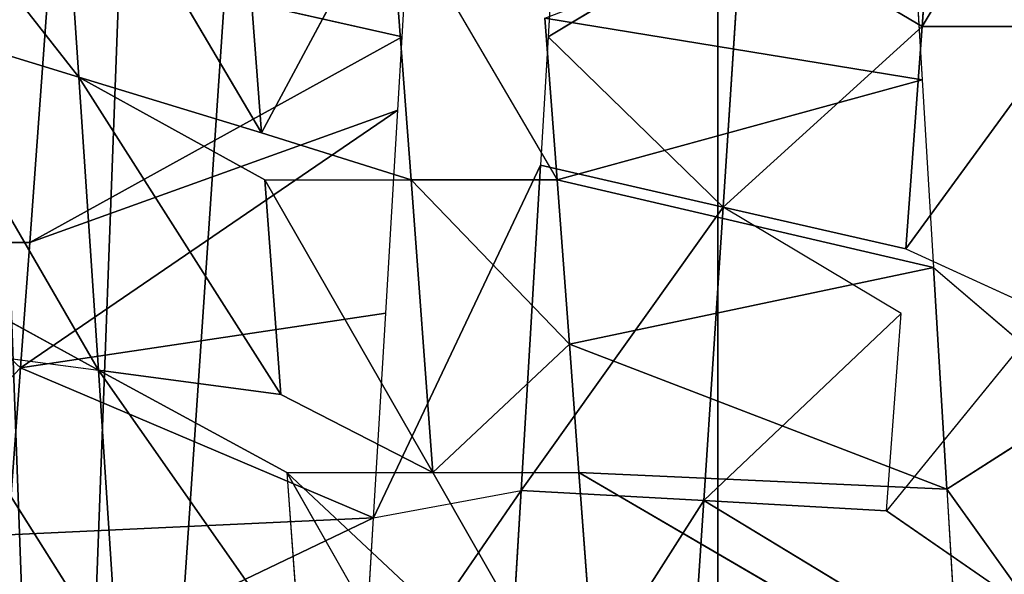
# Model space of a CAD drawing. Extents: x 143 to 263, y -61 to 82.
# Tile 306 of 656: x 155.471 to 156.061, y 72.245 to 72.577. Entities that reach past the tile are written whole.
import ezdxf

# ---------------------------------------------------------------- set-up
doc = ezdxf.new("R2010")
doc.units = 0
doc.header["$LTSCALE"] = 25.4
doc.layers.get('0').update_dxf_attribs({"color": 13, "linetype": 'CONTINUOUS'})

# ---------------------------------------------------------------- blocks, each defined once
blk = doc.blocks.new('ICE-BALL-8126_STL')
at = {"color": 41}
for p, q in [((9.93633, -47.83689, 96.88187), (10.06971, -47.74142, 96.88167)), ((9.80369, -47.84484, 96.87301), (9.88251, -47.75262, 96.87937)), ((9.93633, -47.83689, 96.88187), (9.88251, -47.75262, 96.87937)), ((9.93633, -47.83689, 96.88187), (9.88251, -47.75262, 96.87937)), ((9.79249, -47.86151, 93.37556), (9.65931, -47.76423, 93.39918)), ((9.79249, -47.86151, 93.37556), (9.65931, -47.76423, 93.39918)), ((9.65931, -47.85173, 93.39918), (9.65931, -47.76423, 93.39918)), ((9.65931, -47.85173, 93.39918), (9.65931, -47.76423, 93.39918)), ((9.79249, -47.86151, 93.37556), (9.83126, -47.77686, 93.37089)), ((9.83126, -47.77686, 93.37089), (9.94938, -47.87309, 93.36261)), ((10.00688, -47.78984, 93.36181), (9.94938, -47.87309, 93.36261)), ((9.92652, -48.05729, 96.5023), (10.0594, -47.82954, 96.882)), ((9.92652, -48.05729, 96.5023), (10.0594, -47.82954, 96.882)), ((9.93633, -47.83689, 96.88187), (10.0594, -47.82954, 96.882)), ((9.65931, -47.85173, 93.39918), (9.49403, -47.83966, 93.4455)), ((9.65931, -47.85173, 93.39918), (9.49403, -47.83966, 93.4455)), ((9.80369, -47.84484, 96.87301), (9.93633, -47.83689, 96.88187)), ((9.80369, -47.84484, 96.87301), (9.93633, -47.83689, 96.88187)), ((9.84967, -48.06301, 96.49682), (9.93633, -47.83689, 96.88187)), ((9.84967, -48.06301, 96.49682), (9.93633, -47.83689, 96.88187)), ((9.92652, -48.05729, 96.5023), (9.93633, -47.83689, 96.88187)), ((9.92652, -48.05729, 96.5023), (9.93633, -47.83689, 96.88187)), ((9.69141, -47.8516, 96.85834), (9.80369, -47.84484, 96.87301)), ((9.80369, -47.84484, 96.87301), (9.75119, -48.07037, 96.4842)), ((9.80369, -47.84484, 96.87301), (9.75119, -48.07037, 96.4842)), ((9.80369, -47.84484, 96.87301), (9.84967, -48.06301, 96.49682)), ((9.80369, -47.84484, 96.87301), (9.84967, -48.06301, 96.49682)), ((9.57102, -47.85887, 96.83514), (9.69141, -47.8516, 96.85834)), ((9.65931, -47.85173, 93.39918), (9.5956, -47.95963, 93.21943)), ((9.65931, -47.85173, 93.39918), (9.5956, -47.95963, 93.21943)), ((9.69141, -47.8516, 96.85834), (9.65437, -48.07762, 96.46554)), ((9.69141, -47.8516, 96.85834), (9.65437, -48.07762, 96.46554)), ((9.79249, -47.86151, 93.37556), (9.65931, -47.85173, 93.39918)), ((9.79249, -47.86151, 93.37556), (9.65931, -47.85173, 93.39918)), ((9.76747, -47.97088, 93.18777), (9.65931, -47.85173, 93.39918)), ((9.76747, -47.97088, 93.18777), (9.65931, -47.85173, 93.39918)), ((9.69141, -47.8516, 96.85834), (9.75119, -48.07037, 96.4842)), ((9.69141, -47.8516, 96.85834), (9.75119, -48.07037, 96.4842)), ((9.79249, -47.86151, 93.37556), (9.76747, -47.97088, 93.18777)), ((9.83126, -47.86436, 93.37089), (9.76747, -47.97088, 93.18777)), ((9.83126, -47.86436, 93.37089), (9.94327, -47.98246, 93.17327)), ((9.83126, -47.86436, 93.37089), (9.94327, -47.98246, 93.17327)), ((9.94938, -47.87309, 93.36261), (9.83126, -47.86436, 93.37089)), ((9.94938, -47.87309, 93.36261), (9.94327, -47.98246, 93.17327)), ((9.94327, -47.98246, 93.17327), (10.00688, -47.87735, 93.36181)), ((9.5956, -47.95963, 93.21943), (9.76747, -47.97088, 93.18777)), ((9.66559, -48.07571, 93.0118), (9.5956, -47.95963, 93.21943)), ((9.5956, -47.95963, 93.21943), (9.76747, -47.97088, 93.18777)), ((9.66559, -48.07571, 93.0118), (9.5956, -47.95963, 93.21943)), ((9.66559, -48.07571, 93.0118), (9.76747, -47.97088, 93.18777)), ((9.66559, -48.07571, 93.0118), (9.76747, -47.97088, 93.18777)), ((9.74244, -48.08026, 92.99999), (9.76747, -47.97088, 93.18777)), ((9.74244, -48.08026, 92.99999), (9.76747, -47.97088, 93.18777)), ((9.94327, -47.98246, 93.17327), (9.76747, -47.97088, 93.18777)), ((9.76747, -47.97088, 93.18777), (9.93717, -48.09184, 92.98392)), ((9.76747, -47.97088, 93.18777), (9.93717, -48.09184, 92.98392)), ((9.94327, -47.98246, 93.17327), (9.76747, -47.97088, 93.18777)), ((0, -47.97406, 84.91157), (21.2, -47.97406, 84.91157)), ((0, -47.97406, 84.91157), (21.2, -47.97406, 84.91157)), ((0, -47.97406, 104.95425), (21.2, -47.97406, 104.95425)), ((0, -47.97406, 104.95425), (21.2, -47.97406, 104.95425)), ((9.94327, -47.98246, 93.17327), (9.93717, -48.09184, 92.98392)), ((9.94327, -47.98246, 93.17327), (9.93717, -48.09184, 92.98392)), ((10.12042, -47.99419, 93.17648), (9.94327, -47.98246, 93.17327)), ((10.12042, -47.99419, 93.17648), (9.94327, -47.98246, 93.17327)), ((10.13338, -48.10357, 92.98748), (9.94327, -47.98246, 93.17327)), ((10.13338, -48.10357, 92.98748), (9.94327, -47.98246, 93.17327)), ((9.92652, -48.05729, 96.5023), (10.10268, -48.04424, 96.50066)), ((9.92652, -48.05729, 96.5023), (10.10268, -48.04424, 96.50066)), ((9.84967, -48.06301, 96.49682), (9.92652, -48.05729, 96.5023)), ((9.92652, -48.14479, 96.5023), (9.92652, -48.05729, 96.5023)), ((9.75119, -48.07037, 96.4842), (9.84967, -48.06301, 96.49682)), ((9.75119, -48.15786, 96.4842), (9.84967, -48.06301, 96.49682)), ((9.92652, -48.14479, 96.5023), (9.84967, -48.06301, 96.49682)), ((9.55209, -48.069, 93.03505), (9.66559, -48.07571, 93.0118)), ((9.57998, -48.17071, 96.44684), (9.75119, -48.07037, 96.4842)), ((9.65437, -48.07762, 96.46554), (9.75119, -48.07037, 96.4842)), ((9.75119, -48.15786, 96.4842), (9.75119, -48.07037, 96.4842)), ((9.66559, -48.07571, 93.0118), (9.74244, -48.08026, 92.99999)), ((9.74244, -48.08026, 92.99999), (9.93717, -48.09184, 92.98392)), ((9.95355, -48.18031, 92.98347), (9.74244, -48.08026, 92.99999)), ((9.74244, -48.08026, 92.99999), (9.93717, -48.09184, 92.98392)), ((9.93717, -48.09184, 92.98392), (10.13338, -48.10357, 92.98748)), ((10.07665, -48.18767, 92.98442), (9.93717, -48.09184, 92.98392)), ((9.95355, -48.18031, 92.98347), (9.93717, -48.09184, 92.98392)), ((9.93717, -48.09184, 92.98392), (10.13338, -48.10357, 92.98748)), ((9.92652, -48.23229, 96.5023), (10.10268, -48.13174, 96.50066)), ((9.75119, -48.15786, 96.4842), (9.92652, -48.14479, 96.5023)), ((9.75119, -48.15786, 96.4842), (9.92652, -48.14479, 96.5023)), ((9.75119, -48.24537, 96.4842), (9.92652, -48.14479, 96.5023)), ((9.75119, -48.24537, 96.4842), (9.92652, -48.14479, 96.5023)), ((9.87974, -48.23577, 96.49941), (9.92652, -48.14479, 96.5023)), ((9.92652, -48.23229, 96.5023), (9.92652, -48.14479, 96.5023)), ((9.57998, -48.17071, 96.44684), (9.75119, -48.15786, 96.4842)), ((9.57998, -48.17071, 96.44684), (9.75119, -48.15786, 96.4842)), ((9.6656, -48.1632, 93.0118), (9.59008, -48.15874, 93.02648)), ((9.72305, -48.24747, 96.47942), (9.75119, -48.15786, 96.4842)), ((9.75119, -48.24537, 96.4842), (9.75119, -48.15786, 96.4842)), ((9.61813, -48.37371, 93.40891), (9.6656, -48.1632, 93.0118)), ((9.61813, -48.37371, 93.40891), (9.6656, -48.1632, 93.0118)), ((9.70956, -48.16581, 93.00466), (9.6656, -48.1632, 93.0118)), ((9.78871, -48.38623, 93.37607), (9.6656, -48.1632, 93.0118)), ((9.78871, -48.38623, 93.37607), (9.6656, -48.1632, 93.0118)), ((9.83095, -48.17301, 92.99025), (9.70956, -48.16581, 93.00466)), ((9.8638, -48.39176, 93.36771), (9.70956, -48.16581, 93.00466)), ((9.8638, -48.39176, 93.36771), (9.70956, -48.16581, 93.00466)), ((9.78871, -48.38623, 93.37607), (9.70956, -48.16581, 93.00466)), ((9.78871, -48.38623, 93.37607), (9.70956, -48.16581, 93.00466)), ((9.72305, -48.24747, 96.47942), (9.57998, -48.17071, 96.44684)), ((9.72305, -48.24747, 96.47942), (9.57998, -48.17071, 96.44684)), ((9.83095, -48.17301, 92.99025), (9.8638, -48.39176, 93.36771)), ((9.83095, -48.17301, 92.99025), (9.8638, -48.39176, 93.36771)), ((9.95355, -48.18031, 92.98347), (9.83095, -48.17301, 92.99025)), ((9.95355, -48.18031, 92.98347), (9.8638, -48.39176, 93.36771)), ((9.95355, -48.18031, 92.98347), (9.8638, -48.39176, 93.36771)), ((9.95355, -48.18031, 92.98347), (9.96373, -48.39915, 93.36221)), ((9.95355, -48.18031, 92.98347), (9.96373, -48.39915, 93.36221)), ((9.95355, -48.18031, 92.98347), (10.06175, -48.40642, 93.36301)), ((9.95355, -48.18031, 92.98347), (10.06175, -48.40642, 93.36301)), ((10.07665, -48.18767, 92.98442), (9.95355, -48.18031, 92.98347)), ((9.92652, -48.23229, 96.5023), (10.03782, -48.22403, 96.50357)), ((9.87974, -48.23577, 96.49941), (9.68965, -48.35685, 96.6659)), ((9.87974, -48.23577, 96.49941), (9.68965, -48.35685, 96.6659)), ((9.75119, -48.24537, 96.4842), (9.87974, -48.23577, 96.49941)), ((9.75119, -48.24537, 96.4842), (9.87974, -48.23577, 96.49941)), ((9.92652, -48.23229, 96.5023), (9.86524, -48.34515, 96.6883)), ((9.86524, -48.34515, 96.6883), (9.87974, -48.23577, 96.49941)), ((9.51824, -48.36833, 96.62627), (9.72305, -48.24747, 96.47942)), ((9.51824, -48.36833, 96.62627), (9.72305, -48.24747, 96.47942)), ((9.57008, -48.25896, 96.44406), (9.72305, -48.24747, 96.47942)), ((9.57008, -48.25896, 96.44406), (9.72305, -48.24747, 96.47942)), ((9.75119, -48.24537, 96.4842), (9.68965, -48.35685, 96.6659)), ((9.68965, -48.35685, 96.6659), (9.72305, -48.24747, 96.47942)), ((9.85074, -48.45452, 96.87719), (10.04238, -48.33341, 96.69296)), ((9.85074, -48.45452, 96.87719), (10.04238, -48.33341, 96.69296)), ((9.86524, -48.34515, 96.6883), (10.04238, -48.33341, 96.69296)), ((9.86524, -48.34515, 96.6883), (10.04238, -48.33341, 96.69296)), ((9.68965, -48.35685, 96.6659), (9.86524, -48.34515, 96.6883)), ((9.68965, -48.35685, 96.6659), (9.86524, -48.34515, 96.6883)), ((9.80371, -48.45734, 96.87301), (9.86524, -48.34515, 96.6883)), ((9.85074, -48.45452, 96.87719), (9.86524, -48.34515, 96.6883)), ((9.68965, -48.35685, 96.6659), (9.51824, -48.36833, 96.62627)), ((9.68965, -48.35685, 96.6659), (9.51824, -48.36833, 96.62627)), ((9.54135, -48.47317, 96.8282), (9.68965, -48.35685, 96.6659)), ((9.54135, -48.47317, 96.8282), (9.68965, -48.35685, 96.6659)), ((9.65626, -48.46622, 96.85238), (9.68965, -48.35685, 96.6659)), ((9.65626, -48.46622, 96.85238), (9.68965, -48.35685, 96.6659)), ((9.78871, -48.38623, 93.37607), (9.61813, -48.37371, 93.40891)), ((9.78871, -48.38623, 93.37607), (9.61813, -48.37371, 93.40891)), ((9.8638, -48.39176, 93.36771), (9.78871, -48.38623, 93.37607)), ((9.78871, -48.38623, 93.37607), (9.78871, -48.47373, 93.37607)), ((9.8638, -48.39176, 93.36771), (9.78871, -48.47373, 93.37607)), ((9.96373, -48.39915, 93.36221), (9.8638, -48.39176, 93.36771)), ((9.8638, -48.39176, 93.36771), (9.96373, -48.48665, 93.36221))]:
    blk.add_line(p, q, dxfattribs=at)
mesh = blk.add_polyface(dxfattribs=at)
corners = [(0, -47.97406, 84.91157), (21.2, -46.66827, 80.03829), (0, -46.66827, 80.03829), (21.2, -47.97406, 84.91157)]
mesh.append_faces([[corners[k] for k in face] for face in [(0, 1, 2), (1, 0, 3)]], dxfattribs={"vtx0": -1, "color": 41})
mesh = blk.add_polyface(dxfattribs=at)
corners = [(0, -46.66827, 109.82753), (21.2, -47.97406, 104.95425), (0, -47.97406, 104.95425), (21.2, -46.66827, 109.82753)]
mesh.append_faces([[corners[k] for k in face] for face in [(0, 1, 2), (1, 0, 3)]], dxfattribs={"vtx0": -1, "color": 41})
mesh = blk.add_polyface(dxfattribs=at)
corners = [(23, -47.61319, 112.57052), (0, -49.17873, 107.66647), (23, -49.17873, 107.66647), (0, -47.61319, 112.57052)]
mesh.append_faces([[corners[k] for k in face] for face in [(0, 1, 2), (1, 0, 3)]], dxfattribs={"vtx0": -1, "color": 41})
mesh = blk.add_polyface(dxfattribs=at)
corners = [(23, -49.17873, 82.19936), (0, -47.61319, 77.2953), (23, -47.61319, 77.2953), (0, -49.17873, 82.19936)]
mesh.append_faces([[corners[k] for k in face] for face in [(0, 1, 2), (1, 0, 3)]], dxfattribs={"vtx0": -1, "color": 41})
mesh = blk.add_polyface(dxfattribs=at)
corners = [(10.06971, -47.74142, 96.88167), (9.93633, -47.83689, 96.88187), (9.88251, -47.75262, 96.87937)]
mesh.append_faces([[corners[k] for k in face] for face in [(0, 1, 2)]], dxfattribs={"color": 41})
mesh = blk.add_polyface(dxfattribs=at)
corners = [(9.65931, -47.85173, 93.39918), (9.49403, -47.75217, 93.4455), (9.49403, -47.83966, 93.4455), (9.65931, -47.76423, 93.39918)]
mesh.append_faces([[corners[k] for k in face] for face in [(0, 1, 2), (1, 0, 3)]], dxfattribs={"vtx0": -1, "color": 41})
mesh = blk.add_polyface(dxfattribs=at)
corners = [(9.93633, -47.83689, 96.88187), (9.80369, -47.84484, 96.87301), (9.88251, -47.75262, 96.87937)]
mesh.append_faces([[corners[k] for k in face] for face in [(0, 1, 2)]], dxfattribs={"color": 41})
mesh = blk.add_polyface(dxfattribs=at)
corners = [(9.68755, -47.76434, 96.85772), (9.57102, -47.85887, 96.83514), (9.54135, -47.77317, 96.8282)]
mesh.append_faces([[corners[k] for k in face] for face in [(0, 1, 2)]], dxfattribs={"color": 41})
mesh = blk.add_polyface(dxfattribs=at)
corners = [(9.83126, -47.77686, 93.37089), (9.65931, -47.76423, 93.39918), (9.79249, -47.86151, 93.37556)]
mesh.append_faces([[corners[k] for k in face] for face in [(0, 1, 2)]], dxfattribs={"color": 41})
mesh = blk.add_polyface(dxfattribs=at)
corners = [(9.79249, -47.86151, 93.37556), (9.65931, -47.76423, 93.39918), (9.65931, -47.85173, 93.39918)]
mesh.append_faces([[corners[k] for k in face] for face in [(0, 1, 2)]], dxfattribs={"color": 41})
mesh = blk.add_polyface(dxfattribs=at)
corners = [(10.00688, -47.78984, 93.36181), (9.83126, -47.77686, 93.37089), (9.94938, -47.87309, 93.36261)]
mesh.append_faces([[corners[k] for k in face] for face in [(0, 1, 2)]], dxfattribs={"color": 41})
mesh = blk.add_polyface(dxfattribs=at)
corners = [(10.0594, -47.82954, 96.882), (9.92652, -48.05729, 96.5023), (9.93633, -47.83689, 96.88187)]
mesh.append_faces([[corners[k] for k in face] for face in [(0, 1, 2)]], dxfattribs={"color": 41})
mesh = blk.add_polyface(dxfattribs=at)
corners = [(10.0594, -47.82954, 96.882), (10.10268, -48.04424, 96.50066), (9.92652, -48.05729, 96.5023)]
mesh.append_faces([[corners[k] for k in face] for face in [(0, 1, 2)]], dxfattribs={"color": 41})
mesh = blk.add_polyface(dxfattribs=at)
corners = [(9.49403, -47.83966, 93.4455), (9.5956, -47.95963, 93.21943), (9.65931, -47.85173, 93.39918)]
mesh.append_faces([[corners[k] for k in face] for face in [(0, 1, 2)]], dxfattribs={"color": 41})
mesh = blk.add_polyface(dxfattribs=at)
corners = [(9.93633, -47.83689, 96.88187), (9.84967, -48.06301, 96.49682), (9.80369, -47.84484, 96.87301)]
mesh.append_faces([[corners[k] for k in face] for face in [(0, 1, 2)]], dxfattribs={"color": 41})
mesh = blk.add_polyface(dxfattribs=at)
corners = [(9.93633, -47.83689, 96.88187), (9.92652, -48.05729, 96.5023), (9.84967, -48.06301, 96.49682)]
mesh.append_faces([[corners[k] for k in face] for face in [(0, 1, 2)]], dxfattribs={"color": 41})
mesh = blk.add_polyface(dxfattribs=at)
corners = [(9.80369, -47.84484, 96.87301), (9.75119, -48.07037, 96.4842), (9.69141, -47.8516, 96.85834)]
mesh.append_faces([[corners[k] for k in face] for face in [(0, 1, 2)]], dxfattribs={"color": 41})
mesh = blk.add_polyface(dxfattribs=at)
corners = [(9.80369, -47.84484, 96.87301), (9.84967, -48.06301, 96.49682), (9.75119, -48.07037, 96.4842)]
mesh.append_faces([[corners[k] for k in face] for face in [(0, 1, 2)]], dxfattribs={"color": 41})
mesh = blk.add_polyface(dxfattribs=at)
corners = [(9.69141, -47.8516, 96.85834), (9.65437, -48.07762, 96.46554), (9.57102, -47.85887, 96.83514)]
mesh.append_faces([[corners[k] for k in face] for face in [(0, 1, 2)]], dxfattribs={"color": 41})
mesh = blk.add_polyface(dxfattribs=at)
corners = [(9.65931, -47.85173, 93.39918), (9.5956, -47.95963, 93.21943), (9.76747, -47.97088, 93.18777)]
mesh.append_faces([[corners[k] for k in face] for face in [(0, 1, 2)]], dxfattribs={"color": 41})
mesh = blk.add_polyface(dxfattribs=at)
corners = [(9.69141, -47.8516, 96.85834), (9.75119, -48.07037, 96.4842), (9.65437, -48.07762, 96.46554)]
mesh.append_faces([[corners[k] for k in face] for face in [(0, 1, 2)]], dxfattribs={"color": 41})
mesh = blk.add_polyface(dxfattribs=at)
corners = [(9.65931, -47.85173, 93.39918), (9.76747, -47.97088, 93.18777), (9.79249, -47.86151, 93.37556)]
mesh.append_faces([[corners[k] for k in face] for face in [(0, 1, 2)]], dxfattribs={"color": 41})
mesh = blk.add_polyface(dxfattribs=at)
corners = [(9.83126, -47.86436, 93.37089), (9.76747, -47.97088, 93.18777), (9.94327, -47.98246, 93.17327)]
mesh.append_faces([[corners[k] for k in face] for face in [(0, 1, 2)]], dxfattribs={"color": 41})
mesh = blk.add_polyface(dxfattribs=at)
corners = [(9.83126, -47.86436, 93.37089), (9.94327, -47.98246, 93.17327), (9.94938, -47.87309, 93.36261)]
mesh.append_faces([[corners[k] for k in face] for face in [(0, 1, 2)]], dxfattribs={"color": 41})
mesh = blk.add_polyface(dxfattribs=at)
corners = [(10.00688, -47.87735, 93.36181), (9.94327, -47.98246, 93.17327), (10.12042, -47.99419, 93.17648)]
mesh.append_faces([[corners[k] for k in face] for face in [(0, 1, 2)]], dxfattribs={"color": 41})
mesh = blk.add_polyface(dxfattribs=at)
corners = [(9.5956, -47.95963, 93.21943), (9.55209, -48.069, 93.03505), (9.66559, -48.07571, 93.0118)]
mesh.append_faces([[corners[k] for k in face] for face in [(0, 1, 2)]], dxfattribs={"color": 41})
mesh = blk.add_polyface(dxfattribs=at)
corners = [(9.5956, -47.95963, 93.21943), (9.66559, -48.07571, 93.0118), (9.76747, -47.97088, 93.18777)]
mesh.append_faces([[corners[k] for k in face] for face in [(0, 1, 2)]], dxfattribs={"color": 41})
mesh = blk.add_polyface(dxfattribs=at)
corners = [(9.76747, -47.97088, 93.18777), (9.66559, -48.07571, 93.0118), (9.74244, -48.08026, 92.99999)]
mesh.append_faces([[corners[k] for k in face] for face in [(0, 1, 2)]], dxfattribs={"color": 41})
mesh = blk.add_polyface(dxfattribs=at)
corners = [(9.76747, -47.97088, 93.18777), (9.74244, -48.08026, 92.99999), (9.93717, -48.09184, 92.98392)]
mesh.append_faces([[corners[k] for k in face] for face in [(0, 1, 2)]], dxfattribs={"color": 41})
mesh = blk.add_polyface(dxfattribs=at)
corners = [(9.76747, -47.97088, 93.18777), (9.93717, -48.09184, 92.98392), (9.94327, -47.98246, 93.17327)]
mesh.append_faces([[corners[k] for k in face] for face in [(0, 1, 2)]], dxfattribs={"color": 41})
mesh = blk.add_polyface(dxfattribs=at)
corners = [(0, -48.7633, 89.89464), (21.2, -47.97406, 84.91157), (0, -47.97406, 84.91157), (21.2, -48.7633, 89.89464)]
mesh.append_faces([[corners[k] for k in face] for face in [(0, 1, 2), (1, 0, 3)]], dxfattribs={"vtx0": -1, "color": 41})
mesh = blk.add_polyface(dxfattribs=at)
corners = [(0, -47.97406, 104.95425), (21.2, -48.7633, 99.97118), (0, -48.7633, 99.97118), (21.2, -47.97406, 104.95425)]
mesh.append_faces([[corners[k] for k in face] for face in [(0, 1, 2), (1, 0, 3)]], dxfattribs={"vtx0": -1, "color": 41})
mesh = blk.add_polyface(dxfattribs=at)
corners = [(9.94327, -47.98246, 93.17327), (9.93717, -48.09184, 92.98392), (10.13338, -48.10357, 92.98748)]
mesh.append_faces([[corners[k] for k in face] for face in [(0, 1, 2)]], dxfattribs={"color": 41})
mesh = blk.add_polyface(dxfattribs=at)
corners = [(10.12042, -47.99419, 93.17648), (9.94327, -47.98246, 93.17327), (10.13338, -48.10357, 92.98748)]
mesh.append_faces([[corners[k] for k in face] for face in [(0, 1, 2)]], dxfattribs={"color": 41})
mesh = blk.add_polyface(dxfattribs=at)
corners = [(10.10268, -48.04424, 96.50066), (9.92652, -48.14479, 96.5023), (9.92652, -48.05729, 96.5023), (9.92652, -48.23229, 96.5023), (10.10268, -48.13174, 96.50066)]
mesh.append_faces([[corners[k] for k in face] for face in [(0, 1, 2), (3, 0, 4)]], dxfattribs={"vtx0": -1, "color": 41})
mesh.append_faces([[corners[k] for k in face] for face in [(1, 0, 3)]], dxfattribs={"vtx0": -1, "vtx1": -1, "color": 41})
mesh = blk.add_polyface(dxfattribs=at)
corners = [(9.92652, -48.14479, 96.5023), (9.75119, -48.15786, 96.4842), (9.84967, -48.06301, 96.49682)]
mesh.append_faces([[corners[k] for k in face] for face in [(0, 1, 2)]], dxfattribs={"color": 41})
mesh = blk.add_polyface(dxfattribs=at)
corners = [(9.75119, -48.15786, 96.4842), (9.57998, -48.17071, 96.44684), (9.75119, -48.07037, 96.4842)]
mesh.append_faces([[corners[k] for k in face] for face in [(0, 1, 2)]], dxfattribs={"color": 41})
mesh = blk.add_polyface(dxfattribs=at)
corners = [(9.95355, -48.18031, 92.98347), (9.93717, -48.09184, 92.98392), (9.74244, -48.08026, 92.99999)]
mesh.append_faces([[corners[k] for k in face] for face in [(0, 1, 2)]], dxfattribs={"color": 41})
mesh = blk.add_polyface(dxfattribs=at)
corners = [(10.13338, -48.10357, 92.98748), (9.93717, -48.09184, 92.98392), (10.07665, -48.18767, 92.98442)]
mesh.append_faces([[corners[k] for k in face] for face in [(0, 1, 2)]], dxfattribs={"color": 41})
mesh = blk.add_polyface(dxfattribs=at)
corners = [(9.92652, -48.14479, 96.5023), (9.75119, -48.24537, 96.4842), (9.75119, -48.15786, 96.4842)]
mesh.append_faces([[corners[k] for k in face] for face in [(0, 1, 2)]], dxfattribs={"color": 41})
mesh = blk.add_polyface(dxfattribs=at)
corners = [(9.92652, -48.14479, 96.5023), (9.87974, -48.23577, 96.49941), (9.75119, -48.24537, 96.4842)]
mesh.append_faces([[corners[k] for k in face] for face in [(0, 1, 2)]], dxfattribs={"color": 41})
mesh = blk.add_polyface(dxfattribs=at)
corners = [(9.75119, -48.15786, 96.4842), (9.72305, -48.24747, 96.47942), (9.57998, -48.17071, 96.44684)]
mesh.append_faces([[corners[k] for k in face] for face in [(0, 1, 2)]], dxfattribs={"color": 41})
mesh = blk.add_polyface(dxfattribs=at)
corners = [(9.61813, -48.37371, 93.40891), (9.6656, -48.1632, 93.0118), (9.59008, -48.15874, 93.02648)]
mesh.append_faces([[corners[k] for k in face] for face in [(0, 1, 2)]], dxfattribs={"color": 41})
mesh = blk.add_polyface(dxfattribs=at)
corners = [(9.61813, -48.37371, 93.40891), (9.78871, -48.38623, 93.37607), (9.6656, -48.1632, 93.0118)]
mesh.append_faces([[corners[k] for k in face] for face in [(0, 1, 2)]], dxfattribs={"color": 41})
mesh = blk.add_polyface(dxfattribs=at)
corners = [(9.78871, -48.38623, 93.37607), (9.70956, -48.16581, 93.00466), (9.6656, -48.1632, 93.0118)]
mesh.append_faces([[corners[k] for k in face] for face in [(0, 1, 2)]], dxfattribs={"color": 41})
mesh = blk.add_polyface(dxfattribs=at)
corners = [(9.8638, -48.39176, 93.36771), (9.83095, -48.17301, 92.99025), (9.70956, -48.16581, 93.00466)]
mesh.append_faces([[corners[k] for k in face] for face in [(0, 1, 2)]], dxfattribs={"color": 41})
mesh = blk.add_polyface(dxfattribs=at)
corners = [(9.78871, -48.38623, 93.37607), (9.8638, -48.39176, 93.36771), (9.70956, -48.16581, 93.00466)]
mesh.append_faces([[corners[k] for k in face] for face in [(0, 1, 2)]], dxfattribs={"color": 41})
mesh = blk.add_polyface(dxfattribs=at)
corners = [(9.72305, -48.24747, 96.47942), (9.57008, -48.25896, 96.44406), (9.57998, -48.17071, 96.44684)]
mesh.append_faces([[corners[k] for k in face] for face in [(0, 1, 2)]], dxfattribs={"color": 41})
mesh = blk.add_polyface(dxfattribs=at)
corners = [(9.8638, -48.39176, 93.36771), (9.95355, -48.18031, 92.98347), (9.83095, -48.17301, 92.99025)]
mesh.append_faces([[corners[k] for k in face] for face in [(0, 1, 2)]], dxfattribs={"color": 41})
mesh = blk.add_polyface(dxfattribs=at)
corners = [(9.8638, -48.39176, 93.36771), (9.96373, -48.39915, 93.36221), (9.95355, -48.18031, 92.98347)]
mesh.append_faces([[corners[k] for k in face] for face in [(0, 1, 2)]], dxfattribs={"color": 41})
mesh = blk.add_polyface(dxfattribs=at)
corners = [(10.06175, -48.40642, 93.36301), (9.95355, -48.18031, 92.98347), (9.96373, -48.39915, 93.36221)]
mesh.append_faces([[corners[k] for k in face] for face in [(0, 1, 2)]], dxfattribs={"color": 41})
mesh = blk.add_polyface(dxfattribs=at)
corners = [(10.06175, -48.40642, 93.36301), (10.07665, -48.18767, 92.98442), (9.95355, -48.18031, 92.98347)]
mesh.append_faces([[corners[k] for k in face] for face in [(0, 1, 2)]], dxfattribs={"color": 41})
mesh = blk.add_polyface(dxfattribs=at)
corners = [(10.03782, -48.22403, 96.50357), (9.86524, -48.34515, 96.6883), (9.92652, -48.23229, 96.5023), (10.04238, -48.33341, 96.69296)]
mesh.append_faces([[corners[k] for k in face] for face in [(0, 1, 2), (1, 0, 3)]], dxfattribs={"vtx0": -1, "color": 41})
mesh = blk.add_polyface(dxfattribs=at)
corners = [(9.86524, -48.34515, 96.6883), (9.68965, -48.35685, 96.6659), (9.87974, -48.23577, 96.49941)]
mesh.append_faces([[corners[k] for k in face] for face in [(0, 1, 2)]], dxfattribs={"color": 41})
mesh = blk.add_polyface(dxfattribs=at)
corners = [(9.68965, -48.35685, 96.6659), (9.75119, -48.24537, 96.4842), (9.87974, -48.23577, 96.49941)]
mesh.append_faces([[corners[k] for k in face] for face in [(0, 1, 2)]], dxfattribs={"color": 41})
mesh = blk.add_polyface(dxfattribs=at)
corners = [(9.51824, -48.36833, 96.62627), (9.57008, -48.25896, 96.44406), (9.72305, -48.24747, 96.47942)]
mesh.append_faces([[corners[k] for k in face] for face in [(0, 1, 2)]], dxfattribs={"color": 41})
mesh = blk.add_polyface(dxfattribs=at)
corners = [(9.68965, -48.35685, 96.6659), (9.51824, -48.36833, 96.62627), (9.72305, -48.24747, 96.47942)]
mesh.append_faces([[corners[k] for k in face] for face in [(0, 1, 2)]], dxfattribs={"color": 41})
mesh = blk.add_polyface(dxfattribs=at)
corners = [(9.85074, -48.45452, 96.87719), (9.86524, -48.34515, 96.6883), (10.04238, -48.33341, 96.69296)]
mesh.append_faces([[corners[k] for k in face] for face in [(0, 1, 2)]], dxfattribs={"color": 41})
mesh = blk.add_polyface(dxfattribs=at)
corners = [(10.04694, -48.44278, 96.88235), (9.85074, -48.45452, 96.87719), (10.04238, -48.33341, 96.69296)]
mesh.append_faces([[corners[k] for k in face] for face in [(0, 1, 2)]], dxfattribs={"color": 41})
mesh = blk.add_polyface(dxfattribs=at)
corners = [(9.86524, -48.34515, 96.6883), (9.65626, -48.46622, 96.85238), (9.68965, -48.35685, 96.6659), (9.80371, -48.45734, 96.87301)]
mesh.append_faces([[corners[k] for k in face] for face in [(0, 1, 2), (1, 0, 3)]], dxfattribs={"vtx0": -1, "color": 41})
mesh = blk.add_polyface(dxfattribs=at)
corners = [(9.54135, -48.47317, 96.8282), (9.51824, -48.36833, 96.62627), (9.68965, -48.35685, 96.6659)]
mesh.append_faces([[corners[k] for k in face] for face in [(0, 1, 2)]], dxfattribs={"color": 41})
mesh = blk.add_polyface(dxfattribs=at)
corners = [(9.65626, -48.46622, 96.85238), (9.54135, -48.47317, 96.8282), (9.68965, -48.35685, 96.6659)]
mesh.append_faces([[corners[k] for k in face] for face in [(0, 1, 2)]], dxfattribs={"color": 41})
mesh = blk.add_polyface(dxfattribs=at)
corners = [(9.78871, -48.56123, 93.37607), (9.61813, -48.37371, 93.40891), (9.61813, -48.46122, 93.40891), (9.78871, -48.38623, 93.37607), (9.78871, -48.47373, 93.37607)]
mesh.append_faces([[corners[k] for k in face] for face in [(0, 1, 2), (3, 0, 4)]], dxfattribs={"vtx0": -1, "color": 41})
mesh.append_faces([[corners[k] for k in face] for face in [(1, 0, 3)]], dxfattribs={"vtx0": -1, "vtx1": -1, "color": 41})
mesh = blk.add_polyface(dxfattribs=at)
corners = [(9.96373, -48.48665, 93.36221), (9.8638, -48.39176, 93.36771), (9.78871, -48.47373, 93.37607)]
mesh.append_faces([[corners[k] for k in face] for face in [(0, 1, 2)]], dxfattribs={"color": 41})

msp = doc.modelspace()

# ---------------------------------------------------------------- block references
at = {"color": 0, "rotation": 270}
msp.add_blockref('ICE-BALL-8126_STL', (203.86356, 82.23263), dxfattribs=at)

doc.saveas('drawing.dxf')
